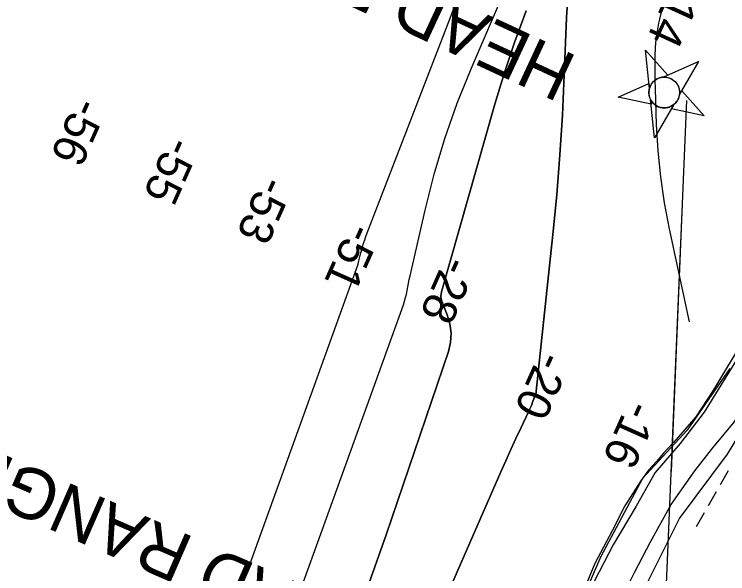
# Model space of a CAD drawing. Extents: x 3930721 to 3950824, y 220441 to 242861.
# Drawn here: x 3943145 to 3943853, y 235489 to 236044 of the extents above; entities that cross this region are included whole.
import ezdxf

# ---------------------------------------------------------------- set-up
doc = ezdxf.new("R2010")
doc.units = 0
for name, color, linetype in [('V-CHAN-NAID', 7, 'Continuous'), ('V-RIVR-EDGE', 7, 'Continuous'), ('V-RIVR-JETY', 7, 'Continuous'), ('V-RIVR-RANG', 7, 'Continuous'), ('V-RRAP-FSHR', 7, 'Continuous'), ('V-TOPO-DPTH', 7, 'Continuous'), ('V-TOPO-MAJR', 7, 'Continuous'), ('V-TOPO-MINR', 7, 'Continuous'), ('V-WETL-SWMP', 7, 'Continuous')]:
    doc.layers.add(name, color=color, linetype=linetype)

msp = doc.modelspace()

# ---------------------------------------------------------------- linework, layer by layer
at = {"layer": 'V-CHAN-NAID'}
for points in [[(3943775.6, 235970.91), (3943771.74, 236008.96), (3943794.03, 235984.02), (3943789.65, 235982.09), (3943789.07, 235982.05), (3943787.92, 235981.91), (3943787.01, 235981.74), (3943785.99, 235981.48), (3943785.1, 235981.18), (3943784.24, 235980.84), (3943783.46, 235980.48), (3943782.6, 235980.01), (3943781.77, 235979.49), (3943780.98, 235978.91), (3943780.38, 235978.42), (3943779.74, 235977.85), (3943778.94, 235977.02), (3943778.44, 235976.43), (3943777.82, 235975.62), (3943777.4, 235974.97), (3943776.93, 235974.17), (3943776.54, 235973.42), (3943776.19, 235972.63), (3943775.85, 235971.73)], [(3943805.4, 235964.46), (3943824.64, 235997.52), (3943789.65, 235982.09), (3943790.75, 235982.1), (3943791.66, 235982.04), (3943792.72, 235981.91), (3943793.78, 235981.7), (3943794.45, 235981.53), (3943795.24, 235981.28), (3943795.93, 235981.03), (3943796.67, 235980.72), (3943797.45, 235980.33), (3943798.14, 235979.94), (3943799.01, 235979.38), (3943799.67, 235978.9), (3943800.53, 235978.18), (3943801.24, 235977.5), (3943801.91, 235976.77), (3943802.48, 235976.07), (3943802.99, 235975.36), (3943803.45, 235974.62), (3943803.94, 235973.73), (3943804.32, 235972.92), (3943804.62, 235972.17), (3943804.87, 235971.45), (3943805.13, 235970.55), (3943805.28, 235969.85), (3943805.46, 235968.76), (3943805.54, 235968.02), (3943805.59, 235967.02), (3943805.57, 235966.03), (3943805.5, 235965.24)], [(3943776.72, 235959.88), (3943777.2, 235955.11), (3943744.51, 235962.18), (3943775.12, 235975.68), (3943775.6, 235970.91), (3943775.39, 235970.07), (3943775.24, 235969.23), (3943775.1, 235968.07), (3943775.05, 235967.09), (3943775.07, 235966.01), (3943775.16, 235964.95), (3943775.32, 235963.97), (3943775.5, 235963.12), (3943775.78, 235962.17), (3943776.08, 235961.3), (3943776.44, 235960.45)], [(3943805.4, 235964.46), (3943807.81, 235968.61), (3943830.11, 235943.67), (3943797.41, 235950.74), (3943799.82, 235954.88), (3943800.47, 235955.42), (3943801.26, 235956.18), (3943801.96, 235956.95), (3943802.6, 235957.76), (3943802.94, 235958.23), (3943803.35, 235958.88), (3943803.78, 235959.63), (3943804.09, 235960.24), (3943804.48, 235961.12), (3943804.72, 235961.76), (3943805, 235962.63), (3943805.2, 235963.4), (3943805.31, 235963.93)], [(3943799.82, 235954.88), (3943780.58, 235921.83), (3943776.72, 235959.88), (3943777.14, 235959.11), (3943777.7, 235958.23), (3943778.21, 235957.53), (3943778.87, 235956.72), (3943779.51, 235956.04), (3943780.12, 235955.46), (3943780.91, 235954.8), (3943781.54, 235954.33), (3943782.47, 235953.73), (3943783.37, 235953.23), (3943784.38, 235952.76), (3943785.21, 235952.44), (3943786.3, 235952.1), (3943787.39, 235951.84), (3943788.43, 235951.68), (3943789.22, 235951.6), (3943790.3, 235951.56), (3943791.31, 235951.59), (3943792.35, 235951.7), (3943793.33, 235951.86), (3943794.24, 235952.07), (3943795.31, 235952.4), (3943796.36, 235952.81), (3943797.29, 235953.25), (3943798.25, 235953.78), (3943798.94, 235954.23)]]:
    msp.add_lwpolyline(points, close=True, dxfattribs=at)
msp.add_circle((3943790.32, 235966.83), 15.27, dxfattribs=at)
at = {"layer": 'V-RIVR-EDGE'}
msp.add_lwpolyline([(3943855.46, 235692.96), (3943812.96, 235631.56), (3943768.87, 235583.54), (3943727.16, 235505.61), (3943670.48, 235374.16), (3943636.63, 235260.02), (3943585.47, 235124.63), (3943579.96, 235075.03), (3943597.27, 234983.72), (3943619.31, 234871.95)], dxfattribs=at)
at = {"layer": 'V-RIVR-JETY'}
for points in [[(3944042.6, 236052.65), (3944009.23, 235982.35), (3943954.98, 235869.72), (3943928.49, 235817.7), (3943901.24, 235766.86), (3943884.04, 235737.39), (3943862.07, 235701.33), (3943830.11, 235649.39), (3943806.25, 235618.44), (3943781.25, 235589.45), (3943762.43, 235556.09), (3943739.65, 235517.7), (3943721.2, 235481.99), (3943702.21, 235435.34), (3943681.94, 235380.11), (3943659.28, 235322.57), (3943636.09, 235253.7)], [(3943667.82, 235259.14), (3943681.65, 235299.6), (3943698.27, 235344.33), (3943716.09, 235391.77), (3943732.24, 235431.03), (3943747.93, 235464.44), (3943760.78, 235490.45), (3943776.82, 235520.73), (3943797.24, 235557.98), (3943820.74, 235591.27), (3943838.64, 235614.1), (3943859.69, 235639.61), (3943871.67, 235659.39), (3943895.74, 235705.58), (3943918.97, 235747.87), (3943940.49, 235779.63), (3943961.75, 235820.78), (3943974.23, 235847.97), (3943989.16, 235882.95), (3944009.62, 235923.33), (3944029.3, 235962.93), (3944042.6, 235993.24), (3944058.3, 236027.82), (3944072.73, 236055.38)]]:
    msp.add_lwpolyline(points, dxfattribs=at)
at = {"layer": 'V-RIVR-RANG'}
for points in [[(3943812.56, 235958.75), (3943771.74, 234990.89)], [(3943812.56, 235958.75), (3943771.74, 234990.89)], [(3943809.25, 235880.39), (3943797.03, 235590.65)]]:
    msp.add_lwpolyline(points, dxfattribs=at)
at = {"layer": 'V-RRAP-FSHR'}
msp.add_lwpolyline([(3943394.89, 234070.29), (3943426.5, 234143.99), (3943457.12, 234217.69), (3943488.24, 234291.39), (3943519.3, 234365.11), (3943550.3, 234438.97), (3943580.76, 234512.84), (3943648.15, 234785.1), (3943648.44, 234864.92), (3943633.27, 234943.44), (3943617.88, 235021.95), (3943622.99, 235100.33), (3943650.17, 235175.57), (3943678.91, 235250.22), (3943708.39, 235324.59), (3943738.82, 235398.88), (3943769.61, 235472.4), (3943805.37, 235543.86), (3943853.21, 235607.92), (3943894.85, 235676.65)], dxfattribs=at)
at = {"layer": 'V-TOPO-DPTH'}
for points in [[(3943179.88, 234824.29), (3943232.68, 234950.16), (3943259.5, 235015.48), (3943285.65, 235081.06), (3943310.8, 235147.02), (3943335.29, 235213.25), (3943531.31, 235756.09), (3943532.48, 235759.61), (3943533.51, 235763.16), (3943534.35, 235766.76), (3943535.06, 235770.39), (3943535.7, 235774.05), (3943536.39, 235777.69), (3943537.14, 235781.32), (3943537.94, 235784.95), (3943552.76, 235850.01), (3943561.96, 235885.85), (3943572.43, 235921.27), (3943584.8, 235956.08), (3943598.44, 235990.47), (3943643.77, 236096.25)], [(3943179.88, 234824.29), (3943232.68, 234950.16), (3943259.5, 235015.48), (3943285.65, 235081.06), (3943310.8, 235147.02), (3943335.29, 235213.25), (3943531.31, 235756.09), (3943532.48, 235759.61), (3943533.51, 235763.16), (3943534.35, 235766.76), (3943535.06, 235770.39), (3943535.7, 235774.05), (3943536.39, 235777.69), (3943537.14, 235781.32), (3943537.94, 235784.95), (3943552.76, 235850.01), (3943561.96, 235885.85), (3943572.43, 235921.27), (3943584.8, 235956.08), (3943598.44, 235990.47), (3943643.77, 236096.25)], [(3943693.85, 236052.03), (3943693.11, 236041.05), (3943691.02, 235983.9), (3943689.16, 235944.32), (3943686.76, 235904.79), (3943683.54, 235865.31), (3943679.77, 235825.87), (3943663.28, 235670.42), (3943663.17, 235669.56), (3943663.09, 235669.23), (3943663.04, 235669.06), (3943660.84, 235662.71), (3943659.63, 235659.39), (3943658.34, 235656.11), (3943656.95, 235652.87), (3943655.48, 235649.66), (3943648.1, 235634.22), (3943642.94, 235623.28), (3943637.85, 235612.32), (3943632.88, 235601.3), (3943627.99, 235590.24), (3943479.74, 235250.68)], [(3943216.56, 234819.2), (3943359.15, 235134.28), (3943401.32, 235231.27), (3943441.56, 235329.02), (3943478.89, 235427.92), (3943514.29, 235527.58), (3943575.91, 235709.59), (3943577.95, 235718.79), (3943578.67, 235727.96), (3943577.43, 235737.07), (3943574.87, 235746.15), (3943569.47, 235759.54), (3943568.79, 235761.9), (3943568.42, 235764.28), (3943568.97, 235769.1), (3943622.03, 235955.37), (3943631.55, 235986.58), (3943641.84, 236017.52), (3943653.27, 236048.05)], [(3943653.27, 236048.05), (3943641.84, 236017.52), (3943631.55, 235986.58), (3943622.03, 235955.37), (3943568.97, 235769.1), (3943568.42, 235764.28), (3943568.79, 235761.9), (3943569.47, 235759.54), (3943574.87, 235746.15), (3943577.43, 235737.07), (3943578.67, 235727.96), (3943577.95, 235718.79), (3943575.91, 235709.59), (3943514.29, 235527.58), (3943478.89, 235427.92), (3943441.56, 235329.02), (3943401.32, 235231.27), (3943359.15, 235134.28), (3943216.56, 234819.2)]]:
    msp.add_lwpolyline(points, dxfattribs=at)
at = {"layer": 'V-TOPO-MAJR'}
msp.add_lwpolyline([(3943152.68, 234872.03), (3943156.58, 234882.39), (3943160.4, 234892.78), (3943486.23, 235796.55), (3943486.75, 235798.6), (3943486.93, 235799.43), (3943487.03, 235799.84), (3943489.01, 235807.73), (3943490.18, 235812.06), (3943491.45, 235816.36), (3943492.88, 235820.61), (3943494.42, 235824.82), (3943575.92, 236036.42), (3943583.62, 236056.56)], dxfattribs=at)
at = {"layer": 'V-TOPO-MINR'}
for points in [[(3943179.88, 234824.29), (3943232.68, 234950.16), (3943259.5, 235015.48), (3943285.65, 235081.06), (3943310.8, 235147.02), (3943335.29, 235213.25), (3943531.31, 235756.09), (3943532.48, 235759.61), (3943533.51, 235763.16), (3943534.35, 235766.76), (3943535.06, 235770.39), (3943535.7, 235774.05), (3943536.39, 235777.69), (3943537.14, 235781.32), (3943537.94, 235784.95), (3943552.76, 235850.01), (3943561.96, 235885.85), (3943572.43, 235921.27), (3943584.8, 235956.08), (3943598.44, 235990.47), (3943643.77, 236096.25)], [(3943479.74, 235250.68), (3943627.99, 235590.24), (3943632.88, 235601.3), (3943637.85, 235612.32), (3943642.94, 235623.28), (3943648.1, 235634.22), (3943655.48, 235649.66), (3943656.95, 235652.87), (3943658.34, 235656.11), (3943659.63, 235659.39), (3943660.84, 235662.71), (3943663.04, 235669.06), (3943663.09, 235669.23), (3943663.17, 235669.56), (3943663.28, 235670.42), (3943679.77, 235825.87), (3943683.54, 235865.31), (3943686.76, 235904.79), (3943689.16, 235944.32), (3943691.02, 235983.9), (3943693.11, 236041.05), (3943693.85, 236052.03)], [(3943216.56, 234819.2), (3943359.15, 235134.28), (3943401.32, 235231.27), (3943441.56, 235329.02), (3943478.89, 235427.92), (3943514.29, 235527.58), (3943575.91, 235709.59), (3943577.95, 235718.79), (3943578.67, 235727.96), (3943577.43, 235737.07), (3943574.87, 235746.15), (3943569.47, 235759.54), (3943568.79, 235761.9), (3943568.42, 235764.28), (3943568.97, 235769.1), (3943622.03, 235955.37), (3943631.55, 235986.58), (3943641.84, 236017.52), (3943653.27, 236048.05)], [(3943815.27, 235739.24), (3943795.46, 235831.64), (3943790.68, 235857.25), (3943786.82, 235882.97), (3943784.35, 235908.86), (3943782.79, 235934.86), (3943781.62, 235970.7), (3943781.41, 235978.87), (3943781.29, 235987.04), (3943781.3, 235995.21), (3943781.39, 236003.38), (3943781.78, 236011.52), (3943782.46, 236019.63), (3943783.6, 236027.69), (3943785.04, 236035.71), (3943785.84, 236039.54), (3943788.09, 236047.84)], [(3943786.18, 235889.68), (3943784.35, 235908.86), (3943782.79, 235934.86), (3943781.62, 235970.7), (3943781.41, 235978.87), (3943781.29, 235987.04), (3943781.29, 235990.85)], [(3943812.56, 235958.75), (3943771.74, 234990.89)]]:
    msp.add_lwpolyline(points, dxfattribs=at)
at = {"layer": 'V-WETL-SWMP'}
for p, q in [((3943869.55, 235722.15), (3943839.3, 235671.69)), ((3943839.3, 235671.69), (3943821.81, 235644.83)), ((3943821.81, 235644.83), (3943808.62, 235629.8)), ((3943808.62, 235629.8), (3943799.63, 235619.42)), ((3943799.63, 235619.42), (3943789.26, 235608.5)), ((3943789.26, 235608.5), (3943782.8, 235600.84)), ((3943782.8, 235600.84), (3943774.67, 235591.83)), ((3943774.67, 235591.83), (3943767.06, 235581.42)), ((3943853.85, 235591.16), (3943845.9, 235577.28)), ((3943767.06, 235581.42), (3943751.25, 235556.48)), ((3943841.92, 235570.33), (3943833.97, 235556.45)), ((3943751.25, 235556.48), (3943738.49, 235531.77)), ((3943829.99, 235549.51), (3943822.04, 235535.62)), ((3943738.49, 235531.77), (3943721.47, 235499.1)), ((3943721.47, 235499.1), (3943707.21, 235465.84))]:
    msp.add_line(p, q, dxfattribs=at)

# ---------------------------------------------------------------- texts
at = {"layer": 'V-CHAN-NAID'}
for s, rotation, p in [('HEAD RANGE FRONT (-1.5)', 155.06635, (3943705.59, 236002.09)), ('HEAD RANGE WEST FRONT (-1.5)', 156.45108, (3943512.46, 235442.88))]:
    msp.add_text(s, height=50, rotation=rotation, dxfattribs=at).set_placement(p)
at = {"layer": 'V-RIVR-RANG'}
for s, rotation, p in [('-14', 245.54833, (3943799.81, 236080.56)), ('-56', 246.041, (3943206.82, 235963.66)), ('-55', 246.041, (3943298.79, 235924.89)), ('-53', 246.041, (3943391.5, 235885.81)), ('-51', 246.041, (3943478.58, 235838.97)), ('-28', 246.041, (3943573.58, 235806.51)), ('-20', 245.89833, (3943667.38, 235711.82)), ('-16', 245.89833, (3943755.16, 235663.15))]:
    msp.add_text(s, height=33.5, rotation=rotation, dxfattribs=at).set_placement(p)

doc.saveas('drawing.dxf')
